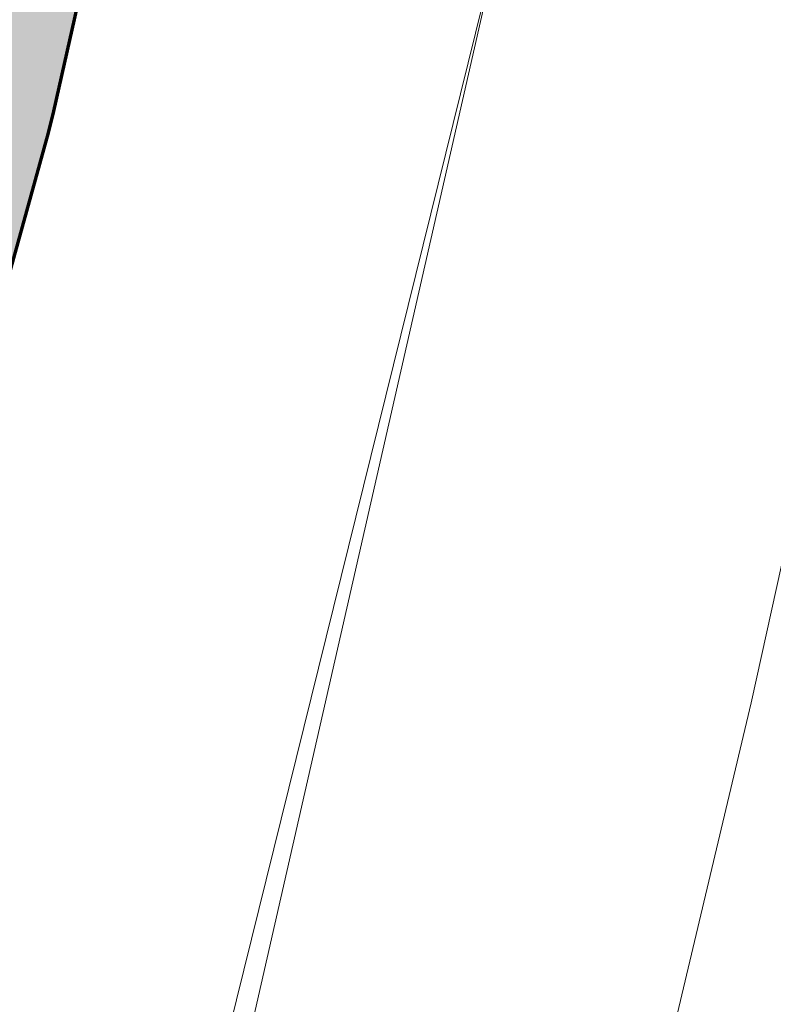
# Model space of a CAD drawing. Header units: metres. Extents: x 90551 to 91648, y 464474 to 467021.
# Tile 1047 of 1056: x 91160 to 91193, y 464992 to 465035. Entities that reach past the tile are written whole.
import ezdxf
from ezdxf.lldxf.tags import DXFTag

# ---------------------------------------------------------------- set-up
doc = ezdxf.new("R2010")
doc.units = ezdxf.units.M
doc.layers.add('B-OI-KL-ET_LS_230 V_UNIVERSITEIT LEIDEN-G', color=190, linetype='KL-LS-SO', lineweight=18)
doc.layers.add('B-OI-KL-ET_LS_500 V_RIJKSWATERSTAAT WEST NEDERLAND ZUID-G', color=190, linetype='KL-LS-SO', lineweight=18)
doc.layers.add('B-OI-OG-INFO_EIS VOORZORGSMAATREGEL_DUNEA NV-GV', color=7, linetype='Continuous', lineweight=70, true_color=0xfa194b, transparency=0.8)
doc.layers.add('B-OI-OG-INFO_EIS VOORZORGSMAATREGEL_DUNEA NV-V', color=7, linetype='Continuous', lineweight=18, true_color=0xfa194b, transparency=0.8)
tags = doc.linetypes.add('KL-LS-SO', pattern='A,4,-1,[103,NLCS.SHX,S=0.75,R=0,X=0,Y=0],-1,4,-1,["L",Standard,S=1,R=0,X=0,Y=-0.5],-2', length=13).pattern_tags.tags
tags[18] = DXFTag(74, 10)

msp = doc.modelspace()

# ---------------------------------------------------------------- hatches: boundary and pattern name
at = {"layer": 'B-OI-OG-INFO_EIS VOORZORGSMAATREGEL_DUNEA NV-V'}
msp.add_hatch(color=256, dxfattribs=at).paths.add_polyline_path([(91118.399, 464933.985), (91120.894, 464934.397), (91123.317, 464935.119), (91125.63, 464936.142), (91127.794, 464937.449), (91129.777, 464939.018), (91131.546, 464940.825), (91133.073, 464942.841), (91134.333, 464945.033), (91135.306, 464947.366), (91135.886, 464949.389), (91136.256, 464950.992), (91136.668, 464953.487), (91136.761, 464956.013), (91136.535, 464958.532), (91136.118, 464960.435), (91140.223, 464968.874), (91140.666, 464969.853), (91147.656, 464986.427), (91148.184, 464987.821), (91156.209, 465011.676), (91156.524, 465012.704), (91161.288, 465029.867), (91161.528, 465030.823), (91172.526, 465079.669), (91176.741, 465094.423), (91183.155, 465113.841), (91192.542, 465118.686), (91192.867, 465118.881), (91193.206, 465119.045), (91193.942, 465119.525), (91194.712, 465119.985), (91195.014, 465120.222), (91195.324, 465120.425), (91195.991, 465120.991), (91196.7, 465121.548), (91196.966, 465121.818), (91197.252, 465122.061), (91197.856, 465122.721), (91198.474, 465123.349), (91198.7, 465123.645), (91198.958, 465123.927), (91199.474, 465124.66), (91200.008, 465125.36), (91200.196, 465125.684), (91200.414, 465125.994), (91200.834, 465126.785), (91201.275, 465127.548), (91201.421, 465127.893), (91201.598, 465128.229), (91201.912, 465129.061), (91202.257, 465129.878), (91202.358, 465130.242), (91202.491, 465130.594), (91202.791, 465131.794), (91202.936, 465132.313), (91202.958, 465132.458), (91203.002, 465132.636), (91203.167, 465133.486), (91203.493, 465135.994), (91203.499, 465138.523), (91203.186, 465141.032), (91202.56, 465143.481), (91201.629, 465145.833), (91200.409, 465148.047), (91198.919, 465150.09), (91197.184, 465151.929), (91195.23, 465153.534), (91193.09, 465154.88), (91190.796, 465155.945), (91188.386, 465156.713), (91185.9, 465157.169), (91183.375, 465157.309), (91180.853, 465157.129), (91178.374, 465156.632), (91175.977, 465155.826), (91173.701, 465154.724), (91171.582, 465153.344), (91170.193, 465152.165), (91157.554, 465145.642), (91155.385, 465144.343), (91153.397, 465142.781), (91151.622, 465140.979), (91150.089, 465138.969), (91148.822, 465136.781), (91147.736, 465134.143), (91138.633, 465106.585), (91138.393, 465105.805), (91133.91, 465090.112), (91133.629, 465089.011), (91122.614, 465040.093), (91118.126, 465023.922), (91110.509, 465001.279), (91104.024, 464985.901), (91096.208, 464969.837), (91095.248, 464967.497), (91094.59, 464965.057), (91094.246, 464962.551), (91094.221, 464960.023), (91094.515, 464957.511), (91095.123, 464955.057), (91096.022, 464952.731), (91096.568, 464951.545), (91096.631, 464950.84), (91097.174, 464948.37), (91098.023, 464945.989), (91099.166, 464943.733), (91100.585, 464941.64), (91102.257, 464939.742), (91104.154, 464938.071), (91106.247, 464936.653), (91108.502, 464935.509), (91110.884, 464934.66), (91113.354, 464934.117), (91115.872, 464933.892)])

# ---------------------------------------------------------------- linework, layer by layer
at = {"layer": 'B-OI-KL-ET_LS_230 V_UNIVERSITEIT LEIDEN-G', "flags": 128}
msp.add_lwpolyline([(91189.503, 465075.494), (91152.566, 464913.382), (91134.64, 464918.79), (91126.29, 464888.12), (91117.03, 464860.3), (91109.533, 464838.738)], dxfattribs=at)
at = {"layer": 'B-OI-KL-ET_LS_500 V_RIJKSWATERSTAAT WEST NEDERLAND ZUID-G', "flags": 128}
for points in [[(91148.3, 464913.91), (91165.92, 464977.25), (91181.32, 465039.58), (91196.06, 465104.27), (91211.64, 465100.72), (91213.35, 465100.33), (91213.61, 465100.27)], [(91213.61, 465100.27), (91213.35, 465100.33), (91207.15, 465073.13), (91192.1, 465004.88), (91180.02, 464954.03), (91178.25, 464946.65), (91176.86, 464945.84), (91176.21, 464942.89), (91169.93, 464914.23), (91169.15, 464910.71), (91170.4, 464908.43), (91169.49, 464903.46), (91166.55, 464883.05), (91165.52, 464868.45), (91164.44, 464850.46), (91163.84, 464827.32), (91164.44, 464808.22), (91166.29, 464778.47), (91168.07, 464759.42), (91169.14, 464743.9), (91169.7, 464729.08), (91170.016, 464711.86)]]:
    msp.add_lwpolyline(points, dxfattribs=at)
at = {"layer": 'B-OI-OG-INFO_EIS VOORZORGSMAATREGEL_DUNEA NV-GV', "flags": 128}
msp.add_lwpolyline([(91148.184, 464987.821), (91156.209, 465011.676), (91156.524, 465012.704), (91161.288, 465029.867), (91161.528, 465030.823), (91172.526, 465079.669)], dxfattribs=at)

doc.saveas('drawing.dxf')
